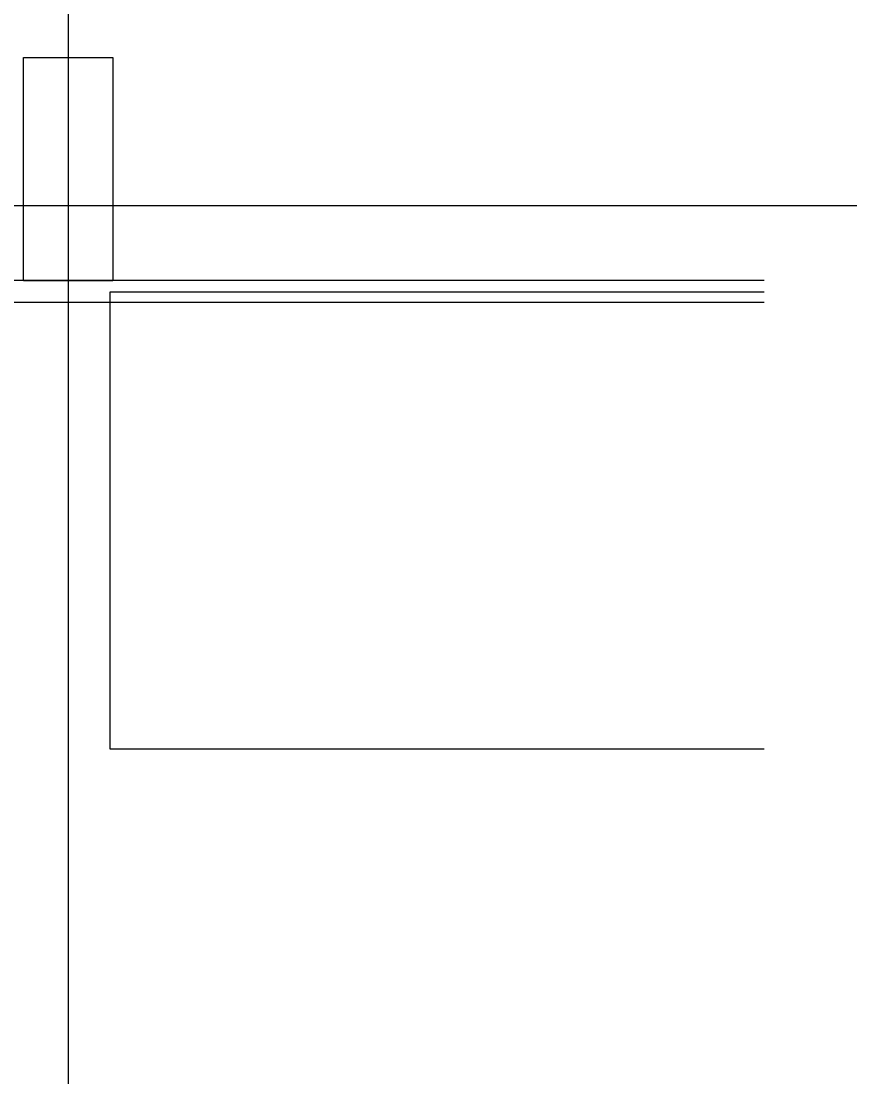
# Model space of a CAD drawing. Extents: x -264205 to -263659, y -1242401 to -1242060.
# Drawn here: x -263827.78 to -263822.21, y -1242246.71 to -1242239.57 of the extents above; entities that cross this region are included whole.
import ezdxf

# ---------------------------------------------------------------- set-up
doc = ezdxf.new("R2010")
doc.units = 0
for name, color, linetype in [('OBRUBNIKY_KOMUNIKACIE_PROJEKT', 7, 'Continuous'), ('OSI_STAVBY_KFA', 7, 'Continuous'), ('SITUACIA_DSP_2D', 7, 'Continuous')]:
    doc.layers.add(name, color=color, linetype=linetype)

msp = doc.modelspace()

# ---------------------------------------------------------------- linework, layer by layer
at = {"layer": 'OBRUBNIKY_KOMUNIKACIE_PROJEKT'}
msp.add_line((-263822.7898, -1242241.4572), (-263894.9678, -1242241.4572), dxfattribs=at)
at = {"layer": 'OSI_STAVBY_KFA'}
for p, q in [((-263827.4678, -1242083.2372), (-263827.4678, -1242246.7072)), ((-263792.6528, -1242240.8072), (-263911.5228, -1242240.8072))]:
    msp.add_line(p, q, dxfattribs=at)
at = {"layer": 'SITUACIA_DSP_2D'}
for p, q in [((-263827.7677, -1242241.3122), (-263827.7677, -1242239.8122)), ((-263827.7677, -1242239.8122), (-263827.1677, -1242239.8122)), ((-263827.1677, -1242239.8122), (-263827.1677, -1242241.3122)), ((-263894.581, -1242241.3072), (-263822.7898, -1242241.3072)), ((-263827.1677, -1242241.3122), (-263827.7677, -1242241.3122)), ((-263822.7898, -1242241.3876), (-263827.1877, -1242241.3876)), ((-263827.1877, -1242241.3876), (-263827.1877, -1242244.4576)), ((-263822.7898, -1242241.4572), (-263894.9678, -1242241.4572)), ((-263827.1877, -1242244.4576), (-263822.7898, -1242244.4576))]:
    msp.add_line(p, q, dxfattribs=at)

doc.saveas('drawing.dxf')
